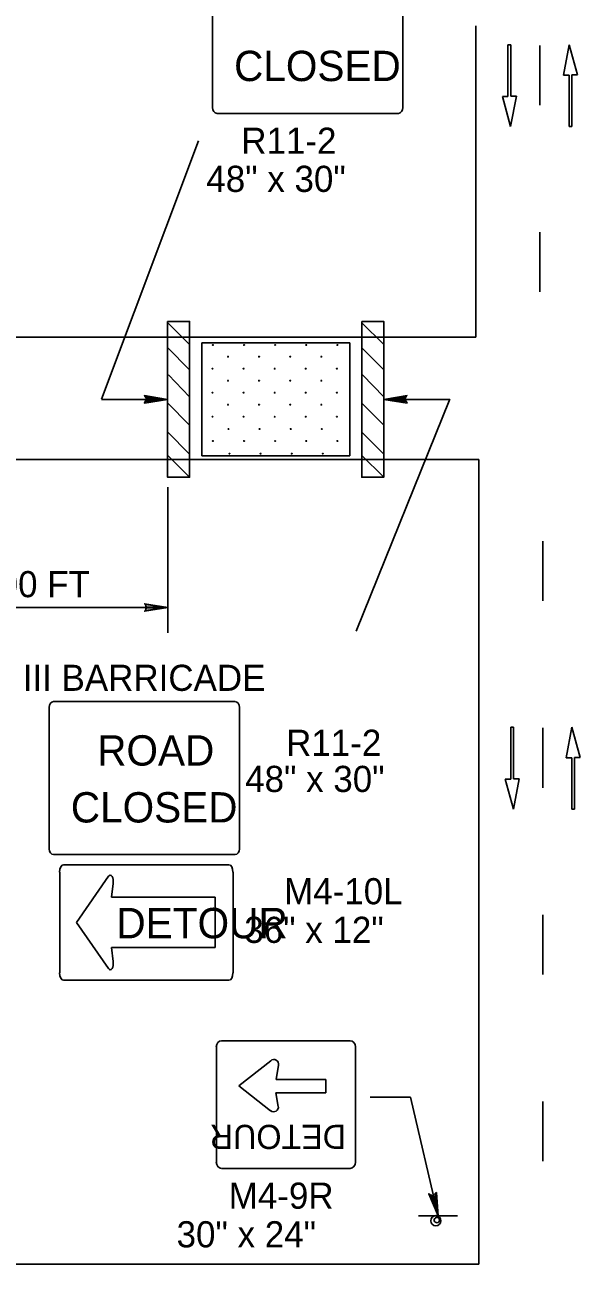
# Model space of a CAD drawing. Extents: x -14145 to -13662, y 30244 to 30661.
# Drawn here: x -13878.15 to -13873.69, y 30273.01 to 30282.97 of the extents above; entities that cross this region are included whole.
import ezdxf

# ---------------------------------------------------------------- set-up
doc = ezdxf.new("R2010")
doc.units = 0
doc.layers.add('1', color=7, linetype='Continuous')
doc.layers.add('2', color=7, linetype='Continuous')

msp = doc.modelspace()

# ---------------------------------------------------------------- linework, layer by layer
at = {"layer": '1'}
for p, q in [((-13876.644, 30282.304), (-13876.644, 30283.439)), ((-13875.114, 30283.439), (-13875.114, 30282.304)), ((-13874.5271, 30280.4604), (-13874.5271, 30282.9604)), ((-13874.2469, 30282.8082), (-13874.2689, 30282.8082)), ((-13874.2689, 30282.8082), (-13874.2689, 30282.3918)), ((-13874.2469, 30282.3943), (-13874.2469, 30282.8082)), ((-13874.012, 30282.803), (-13874.012, 30282.323)), ((-13873.7775, 30282.8082), (-13873.8236, 30282.5644)), ((-13873.7114, 30282.5669), (-13873.7775, 30282.8082)), ((-13873.8236, 30282.5644), (-13873.7785, 30282.5644)), ((-13873.7785, 30282.5644), (-13873.7785, 30282.1504)), ((-13873.7565, 30282.1504), (-13873.7565, 30282.5669)), ((-13873.7565, 30282.5669), (-13873.7114, 30282.5669)), ((-13874.2689, 30282.3918), (-13874.3141, 30282.3918)), ((-13874.3141, 30282.3918), (-13874.2479, 30282.1504)), ((-13874.2479, 30282.1504), (-13874.2018, 30282.3943)), ((-13874.2018, 30282.3943), (-13874.2469, 30282.3943)), ((-13875.15, 30282.257), (-13876.608, 30282.257)), ((-13873.7785, 30282.1504), (-13873.7565, 30282.1504)), ((-13877.536, 30279.9604), (-13876.7569, 30282.036)), ((-13874.012, 30281.303), (-13874.012, 30280.823)), ((-13876.827, 30280.4), (-13877.005, 30280.576)), ((-13875.267, 30280.4), (-13875.445, 30280.576)), ((-13884.1009, 30280.4604), (-13874.5271, 30280.4604)), ((-13876.73, 30279.507), (-13876.73, 30280.413)), ((-13875.541, 30280.413), (-13876.73, 30280.413)), ((-13876.73, 30279.507), (-13876.73, 30280.413)), ((-13875.541, 30280.413), (-13876.73, 30280.413)), ((-13876.73, 30279.507), (-13876.73, 30280.413)), ((-13875.541, 30280.413), (-13876.73, 30280.413)), ((-13875.541, 30279.507), (-13875.541, 30280.413)), ((-13875.541, 30279.507), (-13875.541, 30280.413)), ((-13875.541, 30279.507), (-13875.541, 30280.413)), ((-13876.827, 30280.198), (-13877.005, 30280.376)), ((-13875.267, 30280.198), (-13875.445, 30280.376)), ((-13876.827, 30279.98), (-13876.997, 30280.158)), ((-13875.267, 30279.98), (-13875.437, 30280.158)), ((-13877.536, 30279.96), (-13877.005, 30279.96)), ((-13876.827, 30279.754), (-13877.005, 30279.932)), ((-13874.7357, 30279.9604), (-13875.4898, 30278.0981)), ((-13875.267, 30279.754), (-13875.445, 30279.932)), ((-13874.735, 30279.96), (-13875.266, 30279.96)), ((-13876.827, 30279.52), (-13877.005, 30279.698)), ((-13875.267, 30279.52), (-13875.445, 30279.698)), ((-13876.827, 30279.334), (-13877.005, 30279.512)), ((-13876.7286, 30279.5065), (-13875.5398, 30279.5065)), ((-13876.7286, 30279.5065), (-13875.5398, 30279.5065)), ((-13876.7286, 30279.5065), (-13875.5398, 30279.5065)), ((-13875.267, 30279.334), (-13875.445, 30279.512)), ((-13884.1009, 30279.4764), (-13874.5045, 30279.4764)), ((-13874.5045, 30273.0146), (-13874.5045, 30279.4764)), ((-13877.003, 30279.254), (-13877.003, 30278.0849)), ((-13873.989, 30278.341), (-13873.989, 30278.821)), ((-13877.003, 30278.4237), (-13877.003, 30278.0849)), ((-13877.003, 30278.4237), (-13877.003, 30278.0849)), ((-13877.003, 30278.289), (-13878.853, 30278.289)), ((-13877.921, 30277.533), (-13876.463, 30277.533)), ((-13877.957, 30276.351), (-13877.957, 30277.486)), ((-13876.427, 30277.486), (-13876.427, 30276.351)), ((-13874.2239, 30277.3262), (-13874.2459, 30277.3262)), ((-13874.2459, 30277.3262), (-13874.2459, 30276.9098)), ((-13874.2239, 30276.9123), (-13874.2239, 30277.3262)), ((-13873.989, 30276.841), (-13873.989, 30277.321)), ((-13873.7545, 30277.3262), (-13873.8006, 30277.0824)), ((-13873.6884, 30277.0849), (-13873.7545, 30277.3262)), ((-13873.8006, 30277.0824), (-13873.7555, 30277.0824)), ((-13873.7555, 30277.0824), (-13873.7555, 30276.6684)), ((-13873.7335, 30276.6684), (-13873.7335, 30277.0849)), ((-13873.7335, 30277.0849), (-13873.6884, 30277.0849)), ((-13874.2459, 30276.9098), (-13874.2911, 30276.9098)), ((-13874.2911, 30276.9098), (-13874.2249, 30276.6684)), ((-13874.2249, 30276.6684), (-13874.1788, 30276.9123)), ((-13874.1788, 30276.9123), (-13874.2239, 30276.9123)), ((-13873.7555, 30276.6684), (-13873.7335, 30276.6684)), ((-13876.463, 30276.304), (-13877.921, 30276.304)), ((-13877.839, 30276.223), (-13876.511, 30276.223)), ((-13877.871, 30275.355), (-13877.871, 30276.162)), ((-13877.479, 30276.13), (-13877.735, 30275.76)), ((-13876.478, 30276.162), (-13876.478, 30275.355)), ((-13877.456, 30275.961), (-13877.442, 30276.071)), ((-13876.621, 30275.961), (-13877.456, 30275.961)), ((-13876.621, 30275.557), (-13876.621, 30275.961)), ((-13873.989, 30275.341), (-13873.989, 30275.821)), ((-13877.735, 30275.76), (-13877.479, 30275.389)), ((-13877.442, 30275.446), (-13877.456, 30275.557)), ((-13877.456, 30275.557), (-13876.621, 30275.557)), ((-13876.511, 30275.295), (-13877.839, 30275.295)), ((-13876.612, 30273.833), (-13876.612, 30274.759)), ((-13876.569, 30274.808), (-13875.536, 30274.808)), ((-13875.493, 30274.759), (-13875.493, 30273.833)), ((-13876.431, 30274.446), (-13876.174, 30274.649)), ((-13876.113, 30274.613), (-13876.133, 30274.499)), ((-13876.177, 30274.246), (-13876.431, 30274.446)), ((-13876.133, 30274.499), (-13875.733, 30274.499)), ((-13875.733, 30274.499), (-13875.733, 30274.392)), ((-13875.733, 30274.392), (-13876.134, 30274.392)), ((-13876.134, 30274.392), (-13876.115, 30274.28)), ((-13875.3768, 30274.3574), (-13875.0529, 30274.3574)), ((-13875.052, 30274.357), (-13874.831, 30273.404)), ((-13873.989, 30273.841), (-13873.989, 30274.321)), ((-13875.536, 30273.783), (-13876.569, 30273.783)), ((-13874.675, 30273.404), (-13874.987, 30273.404)), ((-13874.675, 30273.404), (-13874.987, 30273.404)), ((-13874.675, 30273.404), (-13874.987, 30273.404)), ((-13874.675, 30273.404), (-13874.987, 30273.404)), ((-13874.675, 30273.404), (-13874.987, 30273.404)), ((-13874.675, 30273.404), (-13874.987, 30273.404)), ((-13884.1009, 30273.0146), (-13874.5045, 30273.0146))]:
    msp.add_line(p, q, dxfattribs=at)
for points in [[(-13877.005, 30280.5864), (-13876.827, 30280.5864), (-13876.827, 30279.3344), (-13877.005, 30279.3344)], [(-13875.4447, 30280.5864), (-13875.2667, 30280.5864), (-13875.2667, 30279.3344), (-13875.4447, 30279.3344)]]:
    msp.add_lwpolyline(points, close=True, dxfattribs=at)
for points in [[(-13877.185, 30279.984), (-13877.179, 30279.972), (-13877.005, 30279.96), (-13877.185, 30279.984), (-13877.191, 30279.99), (-13877.005, 30279.96), (-13877.179, 30279.954), (-13877.185, 30279.942), (-13877.005, 30279.96), (-13877.191, 30279.93), (-13877.185, 30279.942)], [(-13875.086, 30279.984), (-13875.092, 30279.972), (-13875.266, 30279.96), (-13875.086, 30279.984), (-13875.08, 30279.99), (-13875.266, 30279.96), (-13875.092, 30279.954), (-13875.086, 30279.942), (-13875.266, 30279.96), (-13875.08, 30279.93), (-13875.086, 30279.942)], [(-13877.183, 30278.313), (-13877.177, 30278.295), (-13877.003, 30278.289), (-13877.183, 30278.313), (-13877.189, 30278.319), (-13877.003, 30278.289), (-13877.177, 30278.283), (-13877.183, 30278.265), (-13877.003, 30278.289), (-13877.189, 30278.259), (-13877.183, 30278.265)], [(-13877.183, 30278.313), (-13877.177, 30278.295), (-13877.003, 30278.289), (-13877.183, 30278.313), (-13877.189, 30278.319), (-13877.003, 30278.289), (-13877.177, 30278.283), (-13877.183, 30278.265), (-13877.003, 30278.289), (-13877.189, 30278.259), (-13877.183, 30278.265)], [(-13877.183, 30278.313), (-13877.177, 30278.295), (-13877.003, 30278.289), (-13877.183, 30278.313), (-13877.189, 30278.319), (-13877.003, 30278.289), (-13877.177, 30278.283), (-13877.183, 30278.265), (-13877.003, 30278.289), (-13877.189, 30278.259), (-13877.183, 30278.265)], [(-13874.851, 30273.585), (-13874.864, 30273.572), (-13874.831, 30273.404), (-13874.851, 30273.585), (-13874.844, 30273.59), (-13874.831, 30273.404), (-13874.881, 30273.568), (-13874.893, 30273.573), (-13874.831, 30273.404), (-13874.906, 30273.58), (-13874.893, 30273.573)], [(-13874.851, 30273.585), (-13874.864, 30273.572), (-13874.831, 30273.404), (-13874.851, 30273.585), (-13874.844, 30273.59), (-13874.831, 30273.404), (-13874.881, 30273.568), (-13874.893, 30273.573), (-13874.831, 30273.404), (-13874.906, 30273.58), (-13874.893, 30273.573)], [(-13874.851, 30273.585), (-13874.864, 30273.572), (-13874.831, 30273.404), (-13874.851, 30273.585), (-13874.844, 30273.59), (-13874.831, 30273.404), (-13874.881, 30273.568), (-13874.893, 30273.573), (-13874.831, 30273.404), (-13874.906, 30273.58), (-13874.893, 30273.573)]]:
    msp.add_lwpolyline(points, dxfattribs=at)
msp.add_circle((-13874.8484, 30273.364), 0.0408, dxfattribs=at)
msp.add_circle((-13874.8484, 30273.364), 0.0408, dxfattribs=at)
msp.add_circle((-13874.8484, 30273.364), 0.0408, dxfattribs=at)
for centre, radius, start, end in [((-13876.15, 30274.6206), 0.038, 348.24762, 132.15425), ((-13876.152, 30274.2769), 0.038, 229.85914, 10.52466), ((-13874.8405, 30273.3692), 0.0214, 99.52098, 94.25011), ((-13874.8405, 30273.3692), 0.0214, 99.52098, 94.25011), ((-13874.8405, 30273.3692), 0.0214, 99.52098, 94.25011)]:
    msp.add_arc(centre, radius, start, end, dxfattribs=at)
for centre, major_axis, ratio, start_param, end_param in [((-13876.6072, 30282.3039), (0, -0.0469), 0.769231, 4.712389, 6.283185), ((-13875.1495, 30282.3039), (0, 0.0469), 0.769231, 3.141593, 4.712389), ((-13877.9203, 30277.4863), (0, -0.0469), 0.769231, 3.141593, 4.712389), ((-13876.4626, 30277.4863), (0, 0.0469), 0.769231, 4.712389, 6.283185), ((-13877.9203, 30276.3512), (0, -0.0469), 0.769231, 4.712389, 6.283185), ((-13876.4626, 30276.3512), (0, 0.0469), 0.769231, 3.141593, 4.712389), ((-13877.8395, 30276.1626), (0, -0.0602), 0.545182, 3.141593, 4.712389), ((-13876.512, 30276.1626), (0, 0.0602), 0.545182, 4.712389, 6.283185), ((-13877.4651, 30276.0869), (0, -0.0524), 0.4667, 1.282295, 3.75757), ((-13877.4651, 30275.4318), (0, -0.0524), 0.4667, 5.667208, 8.142483), ((-13877.8395, 30275.355), (0, -0.0602), 0.545182, 4.712389, 6.283185), ((-13876.512, 30275.355), (0, 0.0602), 0.545182, 3.141593, 4.712389), ((-13876.5703, 30274.7603), (0, -0.0492), 0.866667, 3.141593, 4.712389), ((-13875.5366, 30274.7603), (0, 0.0492), 0.866667, 4.712389, 6.283185), ((-13876.5703, 30273.8337), (0, -0.0492), 0.866667, 4.712389, 6.283185), ((-13875.5366, 30273.8337), (0, 0.0492), 0.866667, 3.141593, 4.712389)]:
    msp.add_ellipse(centre, major_axis=major_axis, ratio=ratio, start_param=start_param, end_param=end_param, dxfattribs=at)
for centre in [(-13876.6398, 30280.3972), (-13876.6398, 30280.3972), (-13876.6398, 30280.3972), (-13876.3898, 30280.3972), (-13876.3898, 30280.3972), (-13876.3898, 30280.3972), (-13876.1398, 30280.3972), (-13876.1398, 30280.3972), (-13876.1398, 30280.3972), (-13875.8898, 30280.3972), (-13875.8898, 30280.3972), (-13875.8898, 30280.3972), (-13875.6398, 30280.3972), (-13875.6398, 30280.3972), (-13875.6398, 30280.3972), (-13876.5187, 30280.3029), (-13876.5187, 30280.3029), (-13876.5187, 30280.3029), (-13876.2687, 30280.3029), (-13876.2687, 30280.3029), (-13876.2687, 30280.3029), (-13876.0187, 30280.3029), (-13876.0187, 30280.3029), (-13876.0187, 30280.3029), (-13875.7687, 30280.3029), (-13875.7687, 30280.3029), (-13875.7687, 30280.3029), (-13876.6437, 30280.2064), (-13876.6437, 30280.2064), (-13876.6437, 30280.2064), (-13876.3937, 30280.2064), (-13876.3937, 30280.2064), (-13876.3937, 30280.2064), (-13876.1437, 30280.2064), (-13876.1437, 30280.2064), (-13876.1437, 30280.2064), (-13875.8937, 30280.2064), (-13875.8937, 30280.2064), (-13875.8937, 30280.2064), (-13875.6437, 30280.2064), (-13875.6437, 30280.2064), (-13875.6437, 30280.2064), (-13876.5187, 30280.1099), (-13876.5187, 30280.1099), (-13876.5187, 30280.1099), (-13876.2687, 30280.1099), (-13876.2687, 30280.1099), (-13876.2687, 30280.1099), (-13876.0187, 30280.1099), (-13876.0187, 30280.1099), (-13876.0187, 30280.1099), (-13875.7687, 30280.1099), (-13875.7687, 30280.1099), (-13875.7687, 30280.1099), (-13876.6437, 30280.0134), (-13876.6437, 30280.0134), (-13876.6437, 30280.0134), (-13876.3937, 30280.0134), (-13876.3937, 30280.0134), (-13876.3937, 30280.0134), (-13876.1437, 30280.0134), (-13876.1437, 30280.0134), (-13876.1437, 30280.0134), (-13875.8937, 30280.0134), (-13875.8937, 30280.0134), (-13875.8937, 30280.0134), (-13875.6437, 30280.0134), (-13875.6437, 30280.0134), (-13875.6437, 30280.0134), (-13876.5187, 30279.9169), (-13876.5187, 30279.9169), (-13876.5187, 30279.9169), (-13876.2687, 30279.9169), (-13876.2687, 30279.9169), (-13876.2687, 30279.9169), (-13876.0187, 30279.9169), (-13876.0187, 30279.9169), (-13876.0187, 30279.9169), (-13875.7687, 30279.9169), (-13875.7687, 30279.9169), (-13875.7687, 30279.9169), (-13876.6437, 30279.8205), (-13876.6437, 30279.8205), (-13876.6437, 30279.8205), (-13876.3937, 30279.8205), (-13876.3937, 30279.8205), (-13876.3937, 30279.8205), (-13876.1437, 30279.8205), (-13876.1437, 30279.8205), (-13876.1437, 30279.8205), (-13875.8937, 30279.8205), (-13875.8937, 30279.8205), (-13875.8937, 30279.8205), (-13875.6437, 30279.8205), (-13875.6437, 30279.8205), (-13875.6437, 30279.8205), (-13876.5148, 30279.7218), (-13876.5148, 30279.7218), (-13876.5148, 30279.7218), (-13876.2648, 30279.7218), (-13876.2648, 30279.7218), (-13876.2648, 30279.7218), (-13876.0148, 30279.7218), (-13876.0148, 30279.7218), (-13876.0148, 30279.7218), (-13875.7648, 30279.7218), (-13875.7648, 30279.7218), (-13875.7648, 30279.7218), (-13876.6398, 30279.6253), (-13876.6398, 30279.6253), (-13876.6398, 30279.6253), (-13876.3898, 30279.6253), (-13876.3898, 30279.6253), (-13876.3898, 30279.6253), (-13876.1398, 30279.6253), (-13876.1398, 30279.6253), (-13876.1398, 30279.6253), (-13875.8898, 30279.6253), (-13875.8898, 30279.6253), (-13875.8898, 30279.6253), (-13875.6398, 30279.6253), (-13875.6398, 30279.6253), (-13875.6398, 30279.6253), (-13876.5069, 30279.5244), (-13876.5069, 30279.5244), (-13876.5069, 30279.5244), (-13876.2569, 30279.5244), (-13876.2569, 30279.5244), (-13876.2569, 30279.5244), (-13876.0069, 30279.5244), (-13876.0069, 30279.5244), (-13876.0069, 30279.5244), (-13875.7569, 30279.5244), (-13875.7569, 30279.5244), (-13875.7569, 30279.5244)]:
    msp.add_ellipse(centre, major_axis=(-0.0034, 0), ratio=0.8, dxfattribs=at)

# ---------------------------------------------------------------- texts
for s, height, p in [('CLOSED', 0.24355, (-13876.47, 30282.516)), ('ROAD', 0.24355, (-13877.57, 30277.019)), ('CLOSED', 0.24355, (-13877.782, 30276.562)), ('DETOUR', 0.24397, (-13877.416, 30275.632))]:
    msp.add_text(s, height=height, dxfattribs=at).set_placement(p)
msp.add_text('DETOUR', height=0.19407, rotation=180, dxfattribs=at).set_placement((-13875.57, 30274.134))
at = {"layer": '2'}
for s, p in [('R11-2', (-13876.412, 30281.932)), ('48" x 30"', (-13876.693, 30281.626)), ('500 FT', (-13878.518, 30278.371)), ('TYPE III BARRICADE', (-13878.98, 30277.619)), ('R11-2', (-13876.052, 30277.097)), ('48" x 30"', (-13876.381, 30276.807)), ('M4-10L', (-13876.068, 30275.905)), ('36" x 12"', (-13876.388, 30275.595)), ('M4-9R', (-13876.513, 30273.46)), ('30" x 24"', (-13876.932, 30273.15))]:
    msp.add_text(s, height=0.21, dxfattribs=at).set_placement(p)

doc.saveas('drawing.dxf')
